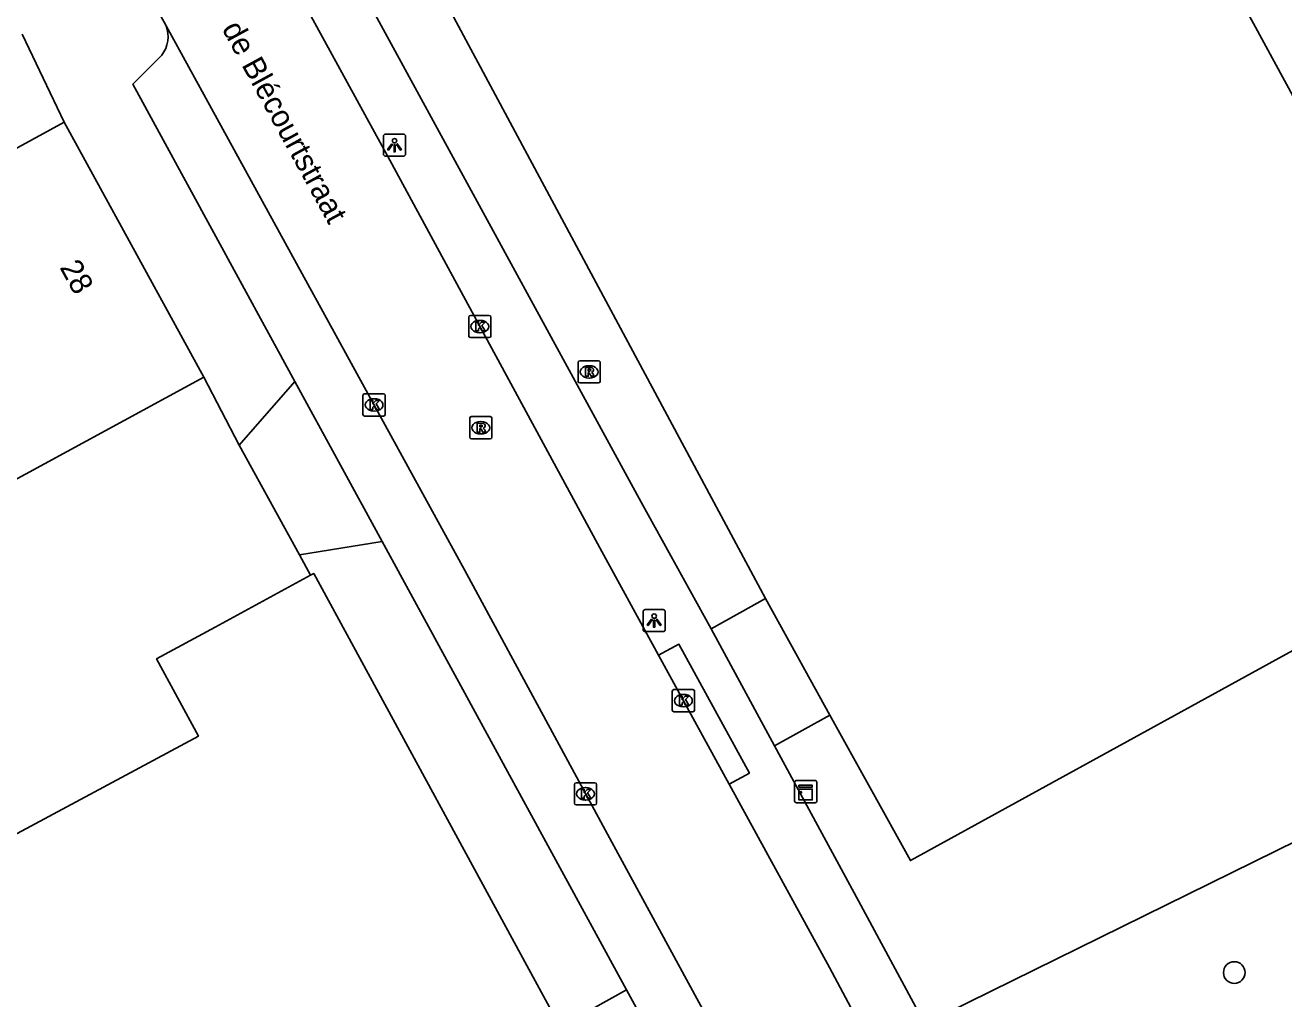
# Model space of a CAD drawing. Extents: x 158087 to 159494, y 382905 to 383981.
# Drawn here: x 159217.9 to 159274.7, y 383380.2 to 383424.1 of the extents above; entities that cross this region are included whole.
import ezdxf

# ---------------------------------------------------------------- set-up
doc = ezdxf.new("R2010")
doc.units = 0
for name, color, linetype in [('IMGEO_Boom', 7, 'Continuous'), ('IMGEO_Groenvoorziening', 7, 'Continuous'), ('IMGEO_Hek', 7, 'Continuous'), ('IMGEO_Kast', 7, 'Continuous'), ('IMGEO_Kolk', 7, 'Continuous'), ('IMGEO_Lichtpunt', 7, 'Continuous'), ('IMGEO_Muur', 7, 'Continuous'), ('IMGEO_Openbare_ruimte_label', 7, 'Continuous'), ('IMGEO_Pand', 7, 'Continuous'), ('IMGEO_Pand_nummerreeks', 7, 'Continuous'), ('IMGEO_Rijbaan_lokaal_open', 7, 'Continuous'), ('IMGEO_Rioolput', 7, 'Continuous'), ('IMGEO_Voetpad_open', 7, 'Continuous')]:
    doc.layers.add(name, color=color, linetype=linetype)

msp = doc.modelspace()

# ---------------------------------------------------------------- linework, layer by layer
at = {"layer": 'IMGEO_Boom'}
msp.add_circle((159272.434, 383381.412), 0.489, dxfattribs=at)
at = {"layer": 'IMGEO_Groenvoorziening'}
for points in [[(159228.37, 383441.009), (159251.291, 383398.276)], [(159254.199, 383393.022), (159257.83, 383386.462), (159277.974, 383397.519)], [(159258.485, 383379.101), (159281.216, 383390.3)]]:
    msp.add_lwpolyline(points, dxfattribs=at)
at = {"layer": 'IMGEO_Hek'}
for points in [[(159228.37, 383441.009), (159251.291, 383398.276)], [(159251.291, 383398.276), (159254.199, 383393.022)], [(159254.199, 383393.022), (159257.83, 383386.462), (159277.974, 383397.519)]]:
    msp.add_lwpolyline(points, dxfattribs=at)
at = {"layer": 'IMGEO_Kast'}
for p, q in [((159252.61, 383389.144), (159252.61, 383389.985)), ((159252.61, 383389.985), (159252.61, 383389.144)), ((159252.685, 383390.069), (159253.526, 383390.069)), ((159253.526, 383390.069), (159252.685, 383390.069)), ((159253.61, 383389.994), (159253.61, 383389.153)), ((159253.61, 383389.153), (159253.61, 383389.994)), ((159253.535, 383389.069), (159252.694, 383389.069)), ((159252.694, 383389.069), (159253.535, 383389.069))]:
    msp.add_line(p, q, dxfattribs=at)
for points in [[(159252.805, 383389.859), (159253.405, 383389.859), (159253.405, 383389.774), (159252.805, 383389.774), (159252.805, 383389.859)], [(159252.805, 383389.684), (159253.405, 383389.684), (159253.405, 383389.195), (159252.805, 383389.195), (159252.805, 383389.684)]]:
    msp.add_lwpolyline(points, dxfattribs=at)
msp.add_circle((159252.889, 383389.533), 0.0377, dxfattribs=at)
for centre, start, end in [((159252.688, 383389.991), 92.4484, 184.2845), ((159252.688, 383389.991), 92.4484, 184.2845), ((159253.532, 383389.991), 2.4484, 94.2845), ((159253.532, 383389.991), 2.4484, 94.2845), ((159252.688, 383389.147), 182.4484, 274.2845), ((159252.688, 383389.147), 182.4484, 274.2845), ((159253.532, 383389.147), 272.4484, 4.2845), ((159253.532, 383389.147), 272.4484, 4.2845)]:
    msp.add_arc(centre, 0.0779, start, end, dxfattribs=at)
at = {"layer": 'IMGEO_Kolk'}
for p, q in [((159237.917, 383410.106), (159237.917, 383410.958)), ((159237.992, 383411.032), (159238.844, 383411.032)), ((159238.405, 383410.812), (159238.43, 383410.812)), ((159238.918, 383410.958), (159238.918, 383410.106)), ((159238.844, 383410.032), (159237.992, 383410.032)), ((159238.428, 383410.252), (159238.403, 383410.252)), ((159233.148, 383406.574), (159233.148, 383407.426)), ((159233.223, 383407.5), (159234.075, 383407.5)), ((159233.636, 383407.28), (159233.661, 383407.28)), ((159234.149, 383407.426), (159234.149, 383406.574)), ((159233.659, 383406.72), (159233.634, 383406.72)), ((159234.075, 383406.5), (159233.223, 383406.5)), ((159247.095, 383393.244), (159247.095, 383394.096)), ((159247.17, 383394.17), (159248.022, 383394.17)), ((159248.096, 383394.096), (159248.096, 383393.244)), ((159247.583, 383393.95), (159247.608, 383393.95)), ((159248.022, 383393.17), (159247.17, 383393.17)), ((159247.606, 383393.39), (159247.581, 383393.39)), ((159242.681, 383389.045), (159242.681, 383389.897)), ((159242.756, 383389.971), (159243.608, 383389.971)), ((159243.169, 383389.751), (159243.194, 383389.751)), ((159243.682, 383389.897), (159243.682, 383389.045)), ((159243.608, 383388.971), (159242.756, 383388.971)), ((159243.192, 383389.191), (159243.167, 383389.191))]:
    msp.add_line(p, q, dxfattribs=at)
for points in [[(159237.917, 383410.106), (159237.917, 383410.958)], [(159237.992, 383411.032), (159238.844, 383411.032)], [(159238.238, 383410.732), (159238.361, 383410.732), (159238.361, 383410.581), (159238.491, 383410.732), (159238.655, 383410.732), (159238.509, 383410.581), (159238.662, 383410.332), (159238.51, 383410.332), (159238.425, 383410.496), (159238.361, 383410.429), (159238.361, 383410.332), (159238.238, 383410.332), (159238.238, 383410.732)], [(159238.918, 383410.958), (159238.918, 383410.106)], [(159238.844, 383410.032), (159237.992, 383410.032)], [(159233.148, 383406.574), (159233.148, 383407.426)], [(159233.223, 383407.5), (159234.075, 383407.5)], [(159233.469, 383407.2), (159233.592, 383407.2), (159233.592, 383407.049), (159233.722, 383407.2), (159233.886, 383407.2), (159233.74, 383407.049), (159233.893, 383406.8), (159233.741, 383406.8), (159233.656, 383406.964), (159233.592, 383406.897), (159233.592, 383406.8), (159233.469, 383406.8), (159233.469, 383407.2)], [(159234.149, 383407.426), (159234.149, 383406.574)], [(159234.075, 383406.5), (159233.223, 383406.5)], [(159247.095, 383393.244), (159247.095, 383394.096)], [(159247.17, 383394.17), (159248.022, 383394.17)], [(159248.096, 383394.096), (159248.096, 383393.244)], [(159247.416, 383393.87), (159247.539, 383393.87), (159247.539, 383393.719), (159247.669, 383393.87), (159247.833, 383393.87), (159247.687, 383393.719), (159247.84, 383393.47), (159247.688, 383393.47), (159247.603, 383393.634), (159247.539, 383393.567), (159247.539, 383393.47), (159247.416, 383393.47), (159247.416, 383393.87)], [(159248.022, 383393.17), (159247.17, 383393.17)], [(159242.681, 383389.045), (159242.681, 383389.897)], [(159242.756, 383389.971), (159243.608, 383389.971)], [(159243.002, 383389.671), (159243.125, 383389.671), (159243.125, 383389.52), (159243.255, 383389.671), (159243.419, 383389.671), (159243.273, 383389.52), (159243.426, 383389.271), (159243.274, 383389.271), (159243.189, 383389.435), (159243.125, 383389.368), (159243.125, 383389.271), (159243.002, 383389.271), (159243.002, 383389.671)], [(159243.682, 383389.897), (159243.682, 383389.045)], [(159243.608, 383388.971), (159242.756, 383388.971)]]:
    msp.add_lwpolyline(points, dxfattribs=at)
for centre, start, end in [((159237.994, 383410.956), 91.552, 178.448), ((159237.994, 383410.956), 91.552, 178.448), ((159238.842, 383410.956), 1.552, 88.448), ((159238.842, 383410.956), 1.552, 88.448), ((159237.994, 383410.108), 181.552, 268.448), ((159237.994, 383410.108), 181.552, 268.448), ((159238.842, 383410.108), 271.552, 358.448), ((159238.842, 383410.108), 271.552, 358.448), ((159233.225, 383407.424), 91.552, 178.448), ((159233.225, 383407.424), 91.552, 178.448), ((159234.073, 383407.424), 1.552, 88.448), ((159234.073, 383407.424), 1.552, 88.448), ((159233.225, 383406.576), 181.552, 268.448), ((159233.225, 383406.576), 181.552, 268.448), ((159234.073, 383406.576), 271.552, 358.448), ((159234.073, 383406.576), 271.552, 358.448), ((159247.172, 383394.094), 91.552, 178.448), ((159247.172, 383394.094), 91.552, 178.448), ((159248.02, 383394.094), 1.552, 88.448), ((159248.02, 383394.094), 1.552, 88.448), ((159247.172, 383393.246), 181.552, 268.448), ((159247.172, 383393.246), 181.552, 268.448), ((159248.02, 383393.246), 271.552, 358.448), ((159248.02, 383393.246), 271.552, 358.448), ((159242.758, 383389.895), 91.552, 178.448), ((159242.758, 383389.895), 91.552, 178.448), ((159243.606, 383389.895), 1.552, 88.448), ((159243.606, 383389.895), 1.552, 88.448), ((159242.758, 383389.047), 181.552, 268.448), ((159242.758, 383389.047), 181.552, 268.448), ((159243.606, 383389.047), 271.552, 358.448), ((159243.606, 383389.047), 271.552, 358.448)]:
    msp.add_arc(centre, 0.0765, start, end, dxfattribs=at)
for centre, major_axis, ratio, start_param, end_param in [((159238.404, 383410.532), (-0.387, 0.002), 0.722429, 4.712389, 7.853982), ((159238.429, 383410.532), (-0.39, 0.002), 0.717154, 1.570796, 4.712389), ((159233.635, 383407), (-0.387, 0.002), 0.722429, 4.712389, 7.853982), ((159233.66, 383407), (-0.39, 0.002), 0.717154, 1.570796, 4.712389), ((159247.582, 383393.67), (-0.387, 0.002), 0.722429, 4.712389, 7.853982), ((159247.607, 383393.67), (-0.39, 0.002), 0.717154, 1.570796, 4.712389), ((159243.168, 383389.471), (-0.387, 0.002), 0.722429, 4.712389, 7.853982), ((159243.193, 383389.471), (-0.39, 0.002), 0.717154, 1.570796, 4.712389)]:
    msp.add_ellipse(centre, major_axis=major_axis, ratio=ratio, start_param=start_param, end_param=end_param, dxfattribs=at)
at = {"layer": 'IMGEO_Lichtpunt'}
for p, q in [((159234.072, 383419.109), (159234.072, 383418.302)), ((159234.072, 383419.109), (159234.072, 383418.302)), ((159234.974, 383419.204), (159234.166, 383419.204)), ((159234.974, 383419.204), (159234.166, 383419.204)), ((159235.068, 383418.302), (159235.068, 383419.109)), ((159235.068, 383418.302), (159235.068, 383419.109)), ((159234.166, 383418.208), (159234.974, 383418.208)), ((159234.166, 383418.208), (159234.974, 383418.208)), ((159245.778, 383397.682), (159245.778, 383396.875)), ((159245.778, 383397.682), (159245.778, 383396.875)), ((159246.68, 383397.777), (159245.872, 383397.777)), ((159246.68, 383397.777), (159245.872, 383397.777)), ((159246.774, 383396.875), (159246.774, 383397.682)), ((159246.774, 383396.875), (159246.774, 383397.682)), ((159245.872, 383396.781), (159246.68, 383396.781)), ((159245.872, 383396.781), (159246.68, 383396.781))]:
    msp.add_line(p, q, dxfattribs=at)
for points in [[(159234.446, 383418.773), (159234.485, 383418.745), (159234.297, 383418.483), (159234.259, 383418.51), (159234.446, 383418.773)], [(159234.548, 383418.725), (159234.595, 383418.725), (159234.595, 383418.403), (159234.548, 383418.403), (159234.548, 383418.725)], [(159234.658, 383418.745), (159234.696, 383418.772), (159234.883, 383418.51), (159234.844, 383418.482), (159234.658, 383418.745)], [(159246.152, 383397.346), (159246.191, 383397.318), (159246.003, 383397.056), (159245.965, 383397.083), (159246.152, 383397.346)], [(159246.254, 383397.298), (159246.301, 383397.298), (159246.301, 383396.976), (159246.254, 383396.976), (159246.254, 383397.298)], [(159246.364, 383397.318), (159246.402, 383397.345), (159246.589, 383397.083), (159246.55, 383397.055), (159246.364, 383397.318)]]:
    msp.add_lwpolyline(points, dxfattribs=at)
for centre in [(159234.571, 383418.907), (159246.277, 383397.48)]:
    msp.add_circle(centre, 0.0994, dxfattribs=at)
for centre, start, end in [((159234.166, 383419.109), 90, 180), ((159234.166, 383419.109), 90, 180), ((159234.974, 383419.109), 0, 90), ((159234.974, 383419.109), 0, 90), ((159234.166, 383418.302), 180, 270), ((159234.166, 383418.302), 180, 270), ((159234.974, 383418.302), 270, 0), ((159234.974, 383418.302), 270, 360), ((159245.872, 383397.682), 90, 180), ((159245.872, 383397.682), 90, 180), ((159246.68, 383397.682), 0, 90), ((159246.68, 383397.682), 0, 90), ((159245.872, 383396.875), 180, 270), ((159245.872, 383396.875), 180, 270), ((159246.68, 383396.875), 270, 0), ((159246.68, 383396.875), 270, 360)]:
    msp.add_arc(centre, 0.0946, start, end, dxfattribs=at)
at = {"layer": 'IMGEO_Muur'}
for points in [[(159225.966, 383408.248), (159227.558, 383405.189)], [(159230.29, 383400.249), (159230.788, 383399.327)]]:
    msp.add_lwpolyline(points, dxfattribs=at)
at = {"layer": 'IMGEO_Pand'}
for points in [[(159276.428, 383445.917), (159276.006, 383445.572), (159285.772, 383427.645), (159283.488, 383426.398), (159281.153, 383425.123), (159282.53, 383422.586), (159279.558, 383420.95), (159276.101, 383419.047), (159261.828, 383445.287), (159257.446, 383453.342), (159255.909, 383456.168)], [(159219.676, 383419.745), (159196.711, 383407.179)], [(159225.966, 383408.248), (159219.676, 383419.745)], [(159225.966, 383408.248), (159208.167, 383398.577), (159203.065, 383395.811)], [(159214.877, 383386.254), (159225.729, 383392.074), (159223.839, 383395.55), (159226.487, 383396.989), (159230.788, 383399.327)], [(159230.788, 383399.327), (159230.929, 383399.404), (159242.034, 383378.971)]]:
    msp.add_lwpolyline(points, dxfattribs=at)
at = {"layer": 'IMGEO_Rijbaan_lokaal_open'}
for points in [[(159222.742, 383439.267), (159234.353, 383418.025), (159243.913, 383400.398), (159246.478, 383395.713)], [(159222.422, 383427.469), (159224.273, 383424.094)], [(159224.273, 383424.094), (159237.732, 383399.559), (159244.362, 383387.291), (159253.433, 383370.625), (159257.955, 383362.207), (159260.698, 383357.195), (159262.639, 383353.447)], [(159249.659, 383389.903), (159246.478, 383395.713)], [(159249.659, 383389.903), (159254.182, 383381.643), (159258.604, 383373.356), (159263.238, 383364.98), (159266.851, 383358.318), (159267.726, 383356.712), (159267.903, 383356.318)]]:
    msp.add_lwpolyline(points, dxfattribs=at)
at = {"layer": 'IMGEO_Rioolput'}
for p, q in [((159242.844, 383408.062), (159242.844, 383408.914)), ((159242.919, 383408.988), (159243.771, 383408.988)), ((159243.845, 383408.914), (159243.845, 383408.062)), ((159243.332, 383408.768), (159243.357, 383408.768)), ((159243.771, 383407.988), (159242.919, 383407.988)), ((159243.355, 383408.208), (159243.33, 383408.208)), ((159237.96, 383405.545), (159237.96, 383406.397)), ((159238.035, 383406.471), (159238.887, 383406.471)), ((159238.448, 383406.251), (159238.473, 383406.251)), ((159238.961, 383406.397), (159238.961, 383405.545)), ((159238.887, 383405.471), (159238.035, 383405.471)), ((159238.471, 383405.691), (159238.446, 383405.691))]:
    msp.add_line(p, q, dxfattribs=at)
for points in [[(159242.844, 383408.062), (159242.844, 383408.914)], [(159242.919, 383408.988), (159243.771, 383408.988)], [(159243.845, 383408.914), (159243.845, 383408.062)], [(159243.433, 383408.686), (159243.181, 383408.688), (159243.181, 383408.288)], [(159243.181, 383408.288), (159243.305, 383408.288), (159243.305, 383408.45), (159243.316, 383408.45)], [(159243.359, 383408.607), (159243.305, 383408.607), (159243.305, 383408.526)], [(159243.305, 383408.526), (159243.357, 383408.526)], [(159243.363, 383408.421), (159243.434, 383408.288), (159243.574, 383408.288), (159243.509, 383408.414)], [(159243.771, 383407.988), (159242.919, 383407.988)], [(159237.96, 383405.545), (159237.96, 383406.397)], [(159238.035, 383406.471), (159238.887, 383406.471)], [(159238.549, 383406.169), (159238.297, 383406.171), (159238.297, 383405.771)], [(159238.475, 383406.09), (159238.421, 383406.09), (159238.421, 383406.009)], [(159238.421, 383406.009), (159238.473, 383406.009)], [(159238.961, 383406.397), (159238.961, 383405.545)], [(159238.887, 383405.471), (159238.035, 383405.471)], [(159238.297, 383405.771), (159238.421, 383405.771), (159238.421, 383405.933), (159238.432, 383405.933)], [(159238.479, 383405.904), (159238.55, 383405.771), (159238.69, 383405.771), (159238.625, 383405.897)]]:
    msp.add_lwpolyline(points, dxfattribs=at)
for centre, radius, start, end in [((159242.921, 383408.912), 0.0765, 91.552, 178.448), ((159242.921, 383408.912), 0.0765, 91.552, 178.448), ((159243.769, 383408.912), 0.0765, 1.552, 88.448), ((159243.769, 383408.912), 0.0765, 1.552, 88.448), ((159243.315, 383408.397), 0.0533, 26.0293, 88.6989), ((159243.341, 383408.715), 0.19, 274.7715, 282.9687), ((159243.365, 383408.511), 0.0964, 77.0061, 93.1865), ((159243.379, 383408.568), 0.0378, 276.6634, 79.6772), ((159243.432, 383408.576), 0.109, 350.3612, 89.416), ((159243.43, 383408.576), 0.112, 277.5842, 350.9817), ((159243.414, 383408.361), 0.108, 29.5134, 73.7905), ((159242.921, 383408.064), 0.0765, 181.552, 268.448), ((159242.921, 383408.064), 0.0765, 181.552, 268.448), ((159243.769, 383408.064), 0.0765, 271.552, 358.448), ((159243.769, 383408.064), 0.0765, 271.552, 358.448), ((159238.037, 383406.395), 0.0765, 91.552, 178.448), ((159238.037, 383406.395), 0.0765, 91.552, 178.448), ((159238.457, 383406.198), 0.19, 274.7715, 282.9687), ((159238.481, 383405.994), 0.0964, 77.0061, 93.1865), ((159238.495, 383406.051), 0.0378, 276.6634, 79.6772), ((159238.548, 383406.059), 0.109, 350.3612, 89.416), ((159238.546, 383406.059), 0.112, 277.5842, 350.9817), ((159238.885, 383406.395), 0.0765, 1.552, 88.448), ((159238.885, 383406.395), 0.0765, 1.552, 88.448), ((159238.037, 383405.547), 0.0765, 181.552, 268.448), ((159238.037, 383405.547), 0.0765, 181.552, 268.448), ((159238.431, 383405.88), 0.0533, 26.0293, 88.6989), ((159238.53, 383405.844), 0.108, 29.5134, 73.7905), ((159238.885, 383405.547), 0.0765, 271.552, 358.448), ((159238.885, 383405.547), 0.0765, 271.552, 358.448)]:
    msp.add_arc(centre, radius, start, end, dxfattribs=at)
for centre, major_axis, ratio, start_param, end_param in [((159243.331, 383408.488), (-0.387, 0.002), 0.722429, 4.712389, 7.853982), ((159243.356, 383408.488), (-0.39, 0.002), 0.717154, 1.570796, 4.712389), ((159238.447, 383405.971), (-0.387, 0.002), 0.722429, 4.712389, 7.853982), ((159238.472, 383405.971), (-0.39, 0.002), 0.717154, 1.570796, 4.712389)]:
    msp.add_ellipse(centre, major_axis=major_axis, ratio=ratio, start_param=start_param, end_param=end_param, dxfattribs=at)
at = {"layer": 'IMGEO_Voetpad_open'}
for points in [[(159248.844, 383396.913), (159245.684, 383402.623), (159229.463, 383432.38), (159226.396, 383437.941)], [(159217.781, 383423.706), (159219.676, 383419.745)], [(159224.077, 383422.764), (159222.771, 383421.461), (159230.081, 383408.053)], [(159227.558, 383405.189), (159225.966, 383408.248)], [(159227.558, 383405.189), (159230.081, 383408.053)], [(159230.081, 383408.053), (159234.011, 383400.844)], [(159230.29, 383400.249), (159227.558, 383405.189)], [(159234.011, 383400.844), (159230.29, 383400.249)], [(159234.011, 383400.844), (159245.029, 383380.633)], [(159230.788, 383399.327), (159230.29, 383400.249)], [(159251.291, 383398.276), (159248.844, 383396.913)], [(159251.291, 383398.276), (159254.199, 383393.022)], [(159251.7, 383391.637), (159248.844, 383396.913)], [(159246.478, 383395.713), (159247.39, 383396.212), (159250.571, 383390.402), (159249.659, 383389.903)], [(159254.199, 383393.022), (159251.7, 383391.637)], [(159258.485, 383379.101), (159255.488, 383384.639), (159251.7, 383391.637)], [(159245.029, 383380.633), (159242.034, 383378.971)], [(159245.029, 383380.633), (159251.266, 383369.194)]]:
    msp.add_lwpolyline(points, dxfattribs=at)
msp.add_arc((159222.951, 383423.609), 1.408, 323.0965, 20.137, dxfattribs=at)

# ---------------------------------------------------------------- texts
at = {"layer": 'IMGEO_Openbare_ruimte_label'}
msp.add_text('de Blécourtstraat', height=1, rotation=298.6653, dxfattribs=at).set_placement((159226.764, 383423.961))
at = {"layer": 'IMGEO_Pand_nummerreeks'}
msp.add_text('28', height=1, rotation=298.8937, dxfattribs=at).set_placement((159219.452, 383413.199))

doc.saveas('drawing.dxf')
